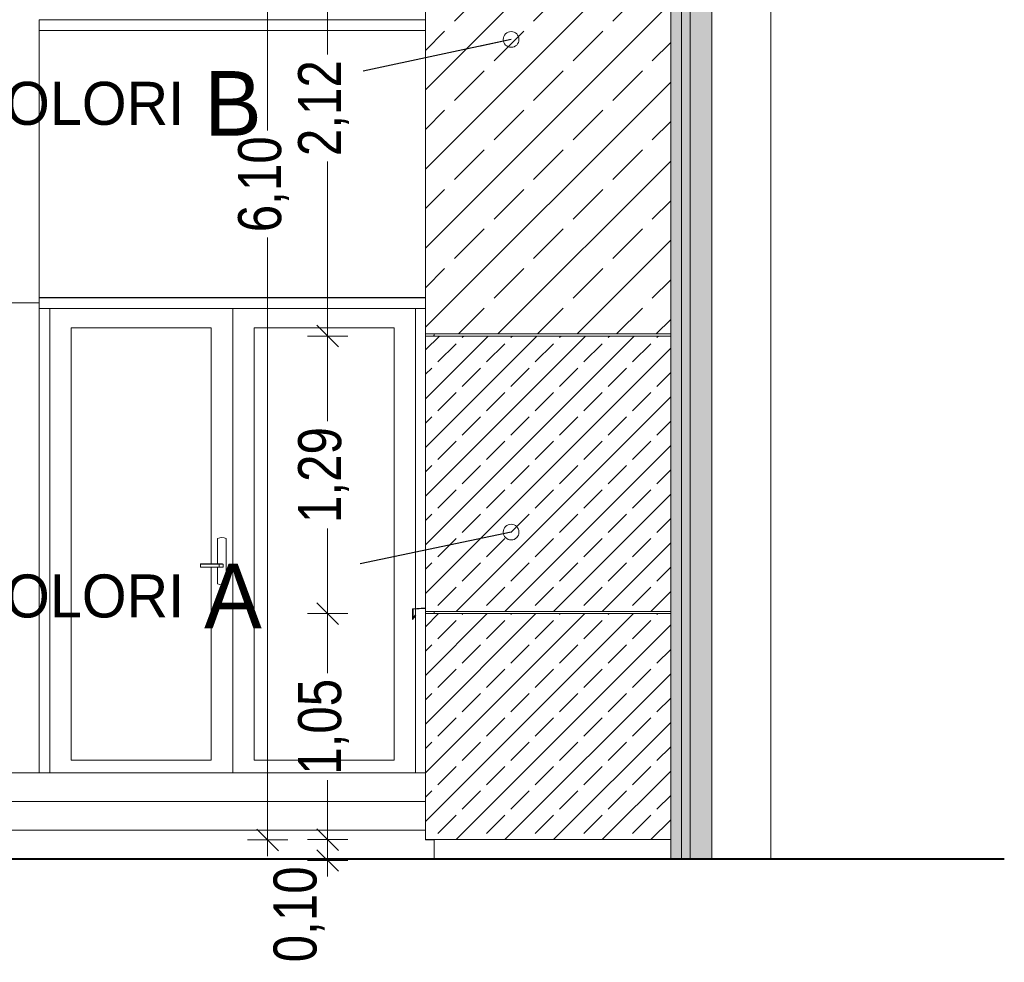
# Model space of a CAD drawing. Header units: millimetres. Extents: x 52659 to 1698020, y -10054 to 104697.
# Tile 346 of 363: x 1447063 to 1451638, y -7724 to -3343. Entities that reach past the tile are written whole.
import ezdxf

# ---------------------------------------------------------------- set-up
doc = ezdxf.new("R2010")
doc.units = ezdxf.units.MM
doc.header["$MEASUREMENT"] = 0
for name, color, linetype in [('01-02 Terrain 2D - limites parcelles.Terrain', 7, 'Continuous'), ('02-04 CASSETTES CLAIRES', 7, 'Continuous'), ('02-04 CASSETTES FONCEES', 7, 'Continuous'), ('02-04 Mur.Construction', 7, 'Continuous'), ('05-02 Cotation 200ème 100ème.Cotations', 7, 'Continuous'), ('06-05 Etiquette.Texte', 7, 'Continuous'), ('A-DOOR-____-OTLN.Modèle IFC', 7, 'Continuous'), ('A-GLAZ-CWMG-OTLN.Modèle IFC', 7, 'Continuous'), ('Fenêtres ARCHICAD', 7, 'Continuous'), ('S-STRS-____-OTLN.Modèle IFC', 7, 'Continuous')]:
    doc.layers.add(name, color=color, linetype=linetype)
doc.styles.add('STYLE_GENERE_3', font='ARIALN.TTF')
doc.dimstyles.new('STYLE_GENERE__1', dxfattribs={"dimtxt": 200, "dimasz": 95, "dimexe": 0.18, "dimexo": 100, "dimgap": 0, "dimtad": 0, "dimlfac": 0.001, "dimzin": 0, "dimdsep": 46, "dimtxsty": 'STYLE_GENERE_3', "dimblk": 'ARROWHEAD_6', "dimblk1": 'ARROWHEAD_6', "dimblk2": 'ARROWHEAD_6', "dimcen": 0.09, "dimclrd": 7, "dimclre": 7, "dimclrt": 7, "dimazin": 0, "dimtfac": 1, "dimtdec": 4, "dimtmove": 2, "dimatfit": 3, "dimfxl": 1, "dimtolj": 1, "dimtzin": 0, "dimarcsym": 0})
doc.dimstyles.new('STYLE_GENERE__2', dxfattribs={"dimtxt": 200, "dimasz": 95, "dimexe": 0.18, "dimexo": 100, "dimgap": 0, "dimtad": 0, "dimlfac": 0.001, "dimzin": 0, "dimdsep": 46, "dimtxsty": 'STYLE_GENERE_3', "dimblk": 'ARROWHEAD_6', "dimblk1": 'ARROWHEAD_6', "dimblk2": 'ARROWHEAD_6', "dimcen": 0.09, "dimclrd": 7, "dimclre": 7, "dimclrt": 7, "dimazin": 0, "dimtfac": 1, "dimtdec": 4, "dimtmove": 0, "dimatfit": 3, "dimfxl": 1, "dimtolj": 1, "dimtzin": 0, "dimarcsym": 0})
doc.dimstyles.new('STYLE_GENERE__4', dxfattribs={"dimtxt": 0.18, "dimasz": 145.92, "dimexe": 0.18, "dimexo": 0.0625, "dimgap": 0, "dimtad": 0, "dimtih": 1, "dimtoh": 1, "dimdec": 4, "dimzin": 0, "dimdsep": 46, "dimcen": 0.09, "dimadec": 0, "dimazin": 0, "dimtfac": 1, "dimtdec": 4, "dimtmove": 0, "dimatfit": 3, "dimldrblk": 'ARROWHEAD_1', "dimfxl": 1, "dimtolj": 1, "dimtzin": 0, "dimarcsym": 0})

# ---------------------------------------------------------------- blocks, each defined once
blk = doc.blocks.new('Élément de coupe_1224_5', base_point=(1478457.7, -7243.3))
at = {"layer": '02-04 Mur.Construction', "color": 7, "linetype": 'Continuous', "lineweight": 9}
for p, q in [((1448988, -4803.3), (1448988, -4813.3)), ((1448988, -6093.3), (1448988, -6103.3)), ((1448988, -7153.3), (1448988, -7243.3)), ((1450087.7, -7243.3), (1448988, -7243.3))]:
    blk.add_line(p, q, dxfattribs=at)
blk = doc.blocks.new('Élément de coupe_1225_5', base_point=(1478457.7, -7243.3))
at = {"layer": '02-04 Mur.Construction', "linetype": 'Continuous', "lineweight": 0, "true_color": 0xffffff}
for points in [[(1450137.7, -7243.3), (1450137.7, -3843.3), (1450087.7, -3843.3), (1450087.7, -7243.3)], [(1450177.7, -7243.3), (1450177.7, -3843.3), (1450137.7, -3843.3), (1450137.7, -7243.3)], [(1450177.7, -3843.3), (1450177.7, -7243.3), (1450278.9, -7243.3), (1450278.9, -3843.3)]]:
    blk.add_hatch(color=7, dxfattribs=at).paths.add_polyline_path(points)
at = {"layer": '02-04 Mur.Construction', "color": 7, "linetype": 'Continuous', "lineweight": 20}
for p, q in [((1450087.7, -3843.3), (1450087.7, -7243.3)), ((1450177.7, -3843.3), (1450177.7, -7243.3)), ((1450278.9, -3843.3), (1450278.9, -7243.3))]:
    blk.add_line(p, q, dxfattribs=at)
at = {"layer": '02-04 Mur.Construction', "color": 7, "linetype": 'Continuous', "lineweight": 9}
for p, q in [((1450137.7, -3843.3), (1450137.7, -7243.3)), ((1450507.7, -7243.3), (1450278.9, -7243.3))]:
    blk.add_line(p, q, dxfattribs=at)
at = {"layer": '02-04 Mur.Construction', "color": 7, "linetype": 'Continuous', "lineweight": 20, "flags": 128}
blk.add_lwpolyline([(1450278.9, -7243.3), (1450177.7, -7243.3), (1450137.7, -7243.3), (1450087.7, -7243.3)], dxfattribs=at)
blk = doc.blocks.new('Élément de coupe_1226_5', base_point=(1478457.7, -7243.3))
at = {"layer": 'Fenêtres ARCHICAD', "color": 7, "linetype": 'Continuous', "lineweight": 5}
for p, q in [((1448888, -6080.4), (1448948, -6076.9)), ((1448888, -6130.5), (1448888, -6080.4)), ((1448948, -6079.9), (1448891, -6083.3)), ((1448891, -6083.3), (1448891, -6123.3)), ((1448903.1, -6112.4), (1448888, -6130.5)), ((1448891, -6123.3), (1448901, -6110.3)), ((1448901, -6110.3), (1448903.1, -6112.4))]:
    blk.add_line(p, q, dxfattribs=at)
blk = doc.blocks.new('Élément de coupe_1236_5', base_point=(1478457.7, -7243.3))
at = {"layer": '02-04 CASSETTES CLAIRES', "color": 7, "linetype": 'Continuous', "lineweight": 9}
for p, q in [((1448948, -7069.5), (1449914.3, -6103.3)), ((1448948, -6843.3), (1449688, -6103.3)), ((1448948, -6617), (1449461.7, -6103.3)), ((1448948, -6390.7), (1449235.4, -6103.3)), ((1448948, -6164.4), (1449009.2, -6103.3)), ((1448948, -7153.3), (1448948, -6103.3)), ((1448948, -6103.3), (1450087.7, -6103.3)), ((1449118.5, -6107.1), (1449122.3, -6103.3)), ((1449344.7, -6107.1), (1449348.6, -6103.3)), ((1449571, -6107.1), (1449574.8, -6103.3)), ((1449797.3, -6107.1), (1449801.1, -6103.3)), ((1450023.6, -6107.1), (1450027.4, -6103.3)), ((1449005.3, -6220.2), (1449090.2, -6135.4)), ((1449090.5, -7153.3), (1450087.7, -6156.1)), ((1449231.6, -6220.2), (1449316.5, -6135.4)), ((1449457.9, -6220.2), (1449542.7, -6135.4)), ((1449684.2, -6220.2), (1449769, -6135.4)), ((1449910.4, -6220.2), (1449995.3, -6135.4)), ((1448948, -6277.6), (1448977.1, -6248.5)), ((1449118.5, -6333.4), (1449203.3, -6248.5)), ((1449344.7, -6333.4), (1449429.6, -6248.5)), ((1449571, -6333.4), (1449655.9, -6248.5)), ((1449797.3, -6333.4), (1449882.1, -6248.5)), ((1450023.6, -6333.4), (1450087.7, -6269.3)), ((1449005.3, -6446.5), (1449090.2, -6361.6)), ((1449231.6, -6446.5), (1449316.5, -6361.6)), ((1449316.8, -7153.3), (1450087.7, -6382.4)), ((1449457.9, -6446.5), (1449542.7, -6361.6)), ((1449684.2, -6446.5), (1449769, -6361.6)), ((1449910.4, -6446.5), (1449995.3, -6361.6)), ((1448948, -6503.8), (1448977.1, -6474.8)), ((1449118.5, -6559.6), (1449203.3, -6474.8)), ((1449344.7, -6559.6), (1449429.6, -6474.8)), ((1449571, -6559.6), (1449655.9, -6474.8)), ((1449797.3, -6559.6), (1449882.1, -6474.8)), ((1450023.6, -6559.6), (1450087.7, -6495.5)), ((1449005.3, -6672.8), (1449090.2, -6587.9)), ((1449231.6, -6672.8), (1449316.5, -6587.9)), ((1449457.9, -6672.8), (1449542.7, -6587.9)), ((1449684.2, -6672.8), (1449769, -6587.9)), ((1449910.4, -6672.8), (1449995.3, -6587.9)), ((1449543.1, -7153.3), (1450087.7, -6608.7)), ((1448948, -6730.1), (1448977.1, -6701.1)), ((1449118.5, -6785.9), (1449203.3, -6701.1)), ((1449344.7, -6785.9), (1449429.6, -6701.1)), ((1449571, -6785.9), (1449655.9, -6701.1)), ((1449797.3, -6785.9), (1449882.1, -6701.1)), ((1450023.6, -6785.9), (1450087.7, -6721.8)), ((1449005.3, -6899), (1449090.2, -6814.2)), ((1449231.6, -6899), (1449316.5, -6814.2)), ((1449457.9, -6899), (1449542.7, -6814.2)), ((1449684.2, -6899), (1449769, -6814.2)), ((1449910.4, -6899), (1449995.3, -6814.2)), ((1449769.4, -7153.3), (1450087.7, -6834.9)), ((1448948, -6956.4), (1448977.1, -6927.3)), ((1449118.5, -7012.2), (1449203.3, -6927.3)), ((1449344.7, -7012.2), (1449429.6, -6927.3)), ((1449571, -7012.2), (1449655.9, -6927.3)), ((1449797.3, -7012.2), (1449882.1, -6927.3)), ((1450023.6, -7012.2), (1450087.7, -6948.1)), ((1449005.3, -7125.3), (1449090.2, -7040.5)), ((1449231.6, -7125.3), (1449316.5, -7040.5)), ((1449457.9, -7125.3), (1449542.7, -7040.5)), ((1449684.2, -7125.3), (1449769, -7040.5)), ((1449910.4, -7125.3), (1449995.3, -7040.5)), ((1449995.6, -7153.3), (1450087.7, -7061.2)), ((1448948, -7153.3), (1450087.7, -7153.3))]:
    blk.add_line(p, q, dxfattribs=at)
blk = doc.blocks.new('Élément de coupe_1237_5', base_point=(1478457.7, -7243.3))
at = {"layer": '02-04 CASSETTES FONCEES', "color": 7, "linetype": 'Continuous', "lineweight": 9}
for p, q in [((1448948, -5783.3), (1449918, -4813.3)), ((1448948, -5557), (1449691.7, -4813.3)), ((1448948, -5330.7), (1449465.4, -4813.3)), ((1448948, -5104.4), (1449239.2, -4813.3)), ((1448948, -4878.2), (1449012.9, -4813.3)), ((1448948, -6093.3), (1448948, -4813.3)), ((1448948, -4813.3), (1450087.7, -4813.3)), ((1449005.3, -4934), (1449090.2, -4849.1)), ((1449118.5, -4820.8), (1449126, -4813.3)), ((1449231.6, -4934), (1449316.5, -4849.1)), ((1449344.7, -4820.8), (1449352.3, -4813.3)), ((1449457.9, -4934), (1449542.7, -4849.1)), ((1449571, -4820.8), (1449578.6, -4813.3)), ((1449684.2, -4934), (1449769, -4849.1)), ((1449797.3, -4820.8), (1449804.9, -4813.3)), ((1449910.4, -4934), (1449995.3, -4849.1)), ((1450023.6, -4820.8), (1450031.1, -4813.3)), ((1448948, -6009.5), (1450087.7, -4869.9)), ((1448948, -4991.3), (1448977.1, -4962.2)), ((1449118.5, -5047.1), (1449203.3, -4962.2)), ((1449344.7, -5047.1), (1449429.6, -4962.2)), ((1449571, -5047.1), (1449655.9, -4962.2)), ((1449797.3, -5047.1), (1449882.1, -4962.2)), ((1450023.6, -5047.1), (1450087.7, -4983)), ((1449005.3, -5160.2), (1449090.2, -5075.4)), ((1449231.6, -5160.2), (1449316.5, -5075.4)), ((1449457.9, -5160.2), (1449542.7, -5075.4)), ((1449684.2, -5160.2), (1449769, -5075.4)), ((1449910.4, -5160.2), (1449995.3, -5075.4)), ((1449090.5, -6093.3), (1450087.7, -5096.1)), ((1448948, -5217.6), (1448977.1, -5188.5)), ((1449118.5, -5273.4), (1449203.3, -5188.5)), ((1449344.7, -5273.4), (1449429.6, -5188.5)), ((1449571, -5273.4), (1449655.9, -5188.5)), ((1449797.3, -5273.4), (1449882.1, -5188.5)), ((1450023.6, -5273.4), (1450087.7, -5209.3)), ((1449005.3, -5386.5), (1449090.2, -5301.7)), ((1449231.6, -5386.5), (1449316.5, -5301.7)), ((1449457.9, -5386.5), (1449542.7, -5301.7)), ((1449684.2, -5386.5), (1449769, -5301.7)), ((1449910.4, -5386.5), (1449995.3, -5301.7)), ((1449316.8, -6093.3), (1450087.7, -5322.4)), ((1448948, -5443.9), (1448977.1, -5414.8)), ((1449118.5, -5499.6), (1449203.3, -5414.8)), ((1449344.7, -5499.6), (1449429.6, -5414.8)), ((1449571, -5499.6), (1449655.9, -5414.8)), ((1449797.3, -5499.6), (1449882.1, -5414.8)), ((1450023.6, -5499.6), (1450087.7, -5435.5)), ((1449005.3, -5612.8), (1449090.2, -5527.9)), ((1449231.6, -5612.8), (1449316.5, -5527.9)), ((1449457.9, -5612.8), (1449542.7, -5527.9)), ((1449684.2, -5612.8), (1449769, -5527.9)), ((1449910.4, -5612.8), (1449995.3, -5527.9)), ((1449543.1, -6093.3), (1450087.7, -5548.7)), ((1448948, -5670.1), (1448977.1, -5641.1)), ((1449118.5, -5725.9), (1449203.3, -5641.1)), ((1449344.7, -5725.9), (1449429.6, -5641.1)), ((1449571, -5725.9), (1449655.9, -5641.1)), ((1449797.3, -5725.9), (1449882.1, -5641.1)), ((1450023.6, -5725.9), (1450087.7, -5661.8)), ((1449005.3, -5839.1), (1449090.2, -5754.2)), ((1449231.6, -5839.1), (1449316.5, -5754.2)), ((1449457.9, -5839.1), (1449542.7, -5754.2)), ((1449684.2, -5839.1), (1449769, -5754.2)), ((1449910.4, -5839.1), (1449995.3, -5754.2)), ((1449769.4, -6093.3), (1450087.7, -5774.9)), ((1448948, -5896.4), (1448977.1, -5867.3)), ((1449118.5, -5952.2), (1449203.3, -5867.3)), ((1449344.7, -5952.2), (1449429.6, -5867.3)), ((1449571, -5952.2), (1449655.9, -5867.3)), ((1449797.3, -5952.2), (1449882.1, -5867.3)), ((1450023.6, -5952.2), (1450087.7, -5888.1)), ((1449005.3, -6065.3), (1449090.2, -5980.5)), ((1449231.6, -6065.3), (1449316.5, -5980.5)), ((1449457.9, -6065.3), (1449542.7, -5980.5)), ((1449684.2, -6065.3), (1449769, -5980.5)), ((1449910.4, -6065.3), (1449995.3, -5980.5)), ((1449995.6, -6093.3), (1450087.7, -6001.2)), ((1448948, -6093.3), (1450087.7, -6093.3))]:
    blk.add_line(p, q, dxfattribs=at)
blk = doc.blocks.new('Élément de coupe_1238_5', base_point=(1478457.7, -7243.3))
at = {"layer": '02-04 CASSETTES CLAIRES', "color": 7, "linetype": 'Continuous', "lineweight": 9}
for p, q in [((1448948, -3669.5), (1449914.3, -2703.3)), ((1448948, -3301.8), (1449546.6, -2703.3)), ((1448948, -2934.1), (1449178.9, -2703.3)), ((1448948, -2750.3), (1448995, -2703.3)), ((1448948, -4803.3), (1448948, -2703.3)), ((1448948, -2703.3), (1450087.7, -2703.3)), ((1449267, -2799), (1449362.7, -2703.3)), ((1449634.7, -2799), (1449730.4, -2703.3)), ((1450002.4, -2799), (1450087.7, -2713.7)), ((1449083.1, -2982.9), (1449221, -2845)), ((1449450.8, -2982.9), (1449588.7, -2845)), ((1449818.5, -2982.9), (1449956.4, -2845)), ((1448948, -4037.2), (1450087.7, -2897.5)), ((1448948, -3118), (1449037.2, -3028.8)), ((1449267, -3166.7), (1449404.9, -3028.8)), ((1449634.7, -3166.7), (1449772.5, -3028.8)), ((1450002.4, -3166.7), (1450087.7, -3081.4)), ((1449083.1, -3350.6), (1449221, -3212.7)), ((1449450.8, -3350.6), (1449588.7, -3212.7)), ((1449818.5, -3350.6), (1449956.4, -3212.7)), ((1448948, -4404.9), (1450087.7, -3265.2)), ((1448948, -3485.7), (1449037.2, -3396.5)), ((1449267, -3534.4), (1449404.9, -3396.5)), ((1449634.7, -3534.4), (1449772.5, -3396.5)), ((1450002.4, -3534.4), (1450087.7, -3449.1)), ((1449083.1, -3718.3), (1449221, -3580.4)), ((1449450.8, -3718.3), (1449588.7, -3580.4)), ((1449818.5, -3718.3), (1449956.4, -3580.4)), ((1448948, -4772.6), (1450087.7, -3632.9)), ((1448948, -3853.4), (1449037.2, -3764.2)), ((1449267, -3902.1), (1449404.9, -3764.2)), ((1449634.7, -3902.1), (1449772.5, -3764.2)), ((1450002.4, -3902.1), (1450087.7, -3816.8)), ((1449083.1, -4085.9), (1449221, -3948.1)), ((1449450.8, -4085.9), (1449588.7, -3948.1)), ((1449818.5, -4085.9), (1449956.4, -3948.1)), ((1449285, -4803.3), (1450087.7, -4000.6)), ((1448948, -4221.1), (1449037.2, -4131.9)), ((1449267, -4269.8), (1449404.9, -4131.9)), ((1449634.7, -4269.8), (1449772.5, -4131.9)), ((1450002.4, -4269.8), (1450087.7, -4184.5)), ((1449083.1, -4453.6), (1449221, -4315.8)), ((1449450.8, -4453.6), (1449588.7, -4315.8)), ((1449818.5, -4453.6), (1449956.4, -4315.8)), ((1449652.7, -4803.3), (1450087.7, -4368.3)), ((1448948, -4588.8), (1449037.2, -4499.6)), ((1449267, -4637.5), (1449404.9, -4499.6)), ((1449634.7, -4637.5), (1449772.5, -4499.6)), ((1450002.4, -4637.5), (1450087.7, -4552.2)), ((1449101.2, -4803.3), (1449221, -4683.5)), ((1449468.9, -4803.3), (1449588.7, -4683.5)), ((1449836.6, -4803.3), (1449956.4, -4683.5)), ((1450020.4, -4803.3), (1450087.7, -4736)), ((1448948, -4803.3), (1450087.7, -4803.3))]:
    blk.add_line(p, q, dxfattribs=at)
blk = doc.blocks.new('Élément de coupe_1243_5', base_point=(1478457.7, -7243.3))
at = {"layer": '02-04 CASSETTES CLAIRES', "color": 7, "linetype": 'Continuous', "lineweight": 9}
for p, q in [((1448948, -4813.3), (1448948, -4803.3)), ((1448987.7, -4813.3), (1448988, -4803.3))]:
    blk.add_line(p, q, dxfattribs=at)
blk = doc.blocks.new('Élément de coupe_1249_5', base_point=(1478457.7, -7243.3))
at = {"layer": '02-04 CASSETTES CLAIRES', "color": 251, "linetype": 'Continuous', "lineweight": 0, "true_color": 0x5d5d5d}
for p, q in [((1448948, -7155.1), (1448948, -7153.3)), ((1448948, -7155.1), (1448948.1, -7153.3)), ((1448988, -7155.1), (1448948, -7155.1)), ((1448964.1, -7155.1), (1448962.3, -7153.3))]:
    blk.add_line(p, q, dxfattribs=at)
blk = doc.blocks.new('Élément de coupe_1253_5', base_point=(1478457.7, -7243.3))
at = {"layer": '02-04 CASSETTES FONCEES', "color": 7, "linetype": 'Continuous', "lineweight": 9}
blk.add_line((1448948, -6093.3), (1448948, -6103.3), dxfattribs=at)
blk = doc.blocks.new('Élément de coupe_1291_5', base_point=(1478457.7, -7243.3))
at = {"layer": 'A-DOOR-____-OTLN.Modèle IFC', "color": 251, "linetype": 'Continuous', "lineweight": 0, "true_color": 0x5d5d5d}
for p, q in [((1448948, -4635.2), (1447152.7, -4635.2)), ((1447202.7, -6843.3), (1447202.7, -4685.2)), ((1447202.7, -4685.2), (1448902.7, -4685.2)), ((1448052.7, -6843.3), (1448052.7, -4685.2)), ((1448902.7, -4685.2), (1448902.7, -6079.6)), ((1447302.7, -6784.7), (1447302.7, -4775.2)), ((1447302.7, -4775.2), (1447952.7, -4775.2)), ((1447952.7, -4775.2), (1447952.7, -5871.8)), ((1448152.7, -4775.2), (1448802.7, -4775.2)), ((1448152.7, -6784.7), (1448152.7, -4775.2)), ((1448802.7, -4775.2), (1448802.7, -6784.7)), ((1447992.3, -5750.7), (1447982.7, -5754.7)), ((1447982.7, -5754.7), (1447982.7, -5871.9)), ((1448002.7, -5749.3), (1447992.3, -5750.7)), ((1448013, -5750.7), (1448002.7, -5749.3)), ((1448022.7, -5754.7), (1448013, -5750.7)), ((1448022.7, -5964.7), (1448022.7, -5754.7)), ((1447944.8, -5871.8), (1447902.7, -5871.9)), ((1447902.7, -5872.7), (1447902.7, -5871.9)), ((1447902.7, -5886.7), (1447902.7, -5872.7)), ((1447950.4, -5872.7), (1447902.7, -5872.7)), ((1447902.7, -5887.5), (1447902.7, -5886.7)), ((1447902.7, -5886.7), (1447950.4, -5886.7)), ((1447902.7, -5887.5), (1447944.8, -5887.6)), ((1447988.7, -5871.9), (1447944.8, -5871.8)), ((1447944.8, -5887.6), (1447988.7, -5887.5)), ((1447990.3, -5872.7), (1447950.4, -5872.7)), ((1447950.4, -5886.7), (1447990.3, -5886.7)), ((1447952.7, -5887.6), (1447952.7, -6784.7)), ((1447982.7, -5887.5), (1447982.7, -5964.7)), ((1447988.7, -5871.9), (1448004.7, -5871.9)), ((1448004.7, -5887.5), (1447988.7, -5887.5)), ((1448008.7, -5872.7), (1447990.3, -5872.7)), ((1447990.3, -5872.7), (1447990.3, -5886.7)), ((1447990.3, -5886.7), (1448008.7, -5886.7)), ((1448004.7, -5871.9), (1448008.7, -5872.7)), ((1448008.7, -5886.7), (1448004.7, -5887.5)), ((1448008.7, -5872.7), (1448008.7, -5886.7)), ((1447982.7, -5964.7), (1447992.3, -5968.7)), ((1447992.3, -5968.7), (1448002.7, -5970.1)), ((1448002.7, -5970.1), (1448013, -5968.7)), ((1448013, -5968.7), (1448022.7, -5964.7)), ((1448902.7, -6082.6), (1448902.7, -6111.9)), ((1448902.7, -6112.9), (1448902.7, -6843.3)), ((1447952.7, -6784.7), (1447302.7, -6784.7)), ((1448802.7, -6784.7), (1448152.7, -6784.7))]:
    blk.add_line(p, q, dxfattribs=at)
blk = doc.blocks.new('Élément de coupe_1293_5', base_point=(1478457.7, -7243.3))
at = {"layer": 'A-GLAZ-CWMG-OTLN.Modèle IFC', "color": 251, "linetype": 'Continuous', "lineweight": 0, "true_color": 0x5d5d5d}
blk.add_line((1447152.7, -4684.7), (1447152.7, -6843.3), dxfattribs=at)
blk = doc.blocks.new('Élément de coupe_1294_5', base_point=(1478457.7, -7243.3))
at = {"layer": 'A-GLAZ-CWMG-OTLN.Modèle IFC', "color": 251, "linetype": 'Continuous', "lineweight": 0, "true_color": 0x5d5d5d}
for p, q in [((1447152.7, -3343.3), (1448948, -3343.3)), ((1447152.7, -3393.3), (1448948, -3393.3))]:
    blk.add_line(p, q, dxfattribs=at)
blk = doc.blocks.new('Élément de coupe_1295_5', base_point=(1478457.7, -7243.3))
at = {"layer": 'A-GLAZ-CWMG-OTLN.Modèle IFC', "color": 251, "linetype": 'Continuous', "lineweight": 0, "true_color": 0x5d5d5d}
for p, q in [((1447152.7, -3343.3), (1447152.7, -3393.3)), ((1447152.7, -3393.3), (1447152.7, -4634.7)), ((1447152.7, -4659.7), (1447027.7, -4659.7))]:
    blk.add_line(p, q, dxfattribs=at)
blk = doc.blocks.new('Élément de coupe_1296_5', base_point=(1478457.7, -7243.3))
at = {"layer": 'A-GLAZ-CWMG-OTLN.Modèle IFC', "color": 251, "linetype": 'Continuous', "lineweight": 0, "true_color": 0x5d5d5d}
for p, q in [((1447152.7, -4634.7), (1447152.7, -4684.7)), ((1447152.7, -4634.7), (1448948, -4634.7)), ((1447152.7, -4684.7), (1448948, -4684.7))]:
    blk.add_line(p, q, dxfattribs=at)
blk = doc.blocks.new('Élément de coupe_1297_5', base_point=(1478457.7, -7243.3))
at = {"layer": 'S-STRS-____-OTLN.Modèle IFC', "color": 251, "linetype": 'Continuous', "lineweight": 0, "true_color": 0x5d5d5d}
for p, q in [((1446577.7, -6843.3), (1448948, -6843.3)), ((1446577.7, -6976.6), (1448948, -6976.6)), ((1446577.7, -7109.9), (1448948, -7109.9)), ((1446577.7, -7243.3), (1446577.7, -7109.9)), ((1446577.7, -7243.3), (1448201.8, -7243.3)), ((1448888, -7243.3), (1448988, -7243.3))]:
    blk.add_line(p, q, dxfattribs=at)
blk = doc.blocks.new('Élément de coupe_1326_5', base_point=(1478457.7, -7243.3))
at = {"layer": '02-04 Mur.Construction', "color": 7, "linetype": 'Continuous', "lineweight": 9}
for p in [(1450552.8, -3843.3), (1450507.7, -7243.3)]:
    blk.add_line(p, (1450552.8, -7243.3), dxfattribs=at)
blk = doc.blocks.new('Élément de coupe_1327_5', base_point=(1478457.7, -7243.3))
at = {"layer": '02-04 Mur.Construction', "linetype": 'Continuous', "lineweight": 0, "true_color": 0xffffff}
for points in [[(1450137.7, -3843.3), (1450137.7, -243.3), (1450087.7, -243.3), (1450087.7, -3843.3)], [(1450177.7, -3843.3), (1450177.7, -243.3), (1450137.7, -243.3), (1450137.7, -3843.3)], [(1450177.7, -243.3), (1450177.7, -3843.3), (1450278.9, -3843.3), (1450278.9, -243.3)]]:
    blk.add_hatch(color=7, dxfattribs=at).paths.add_polyline_path(points)
at = {"layer": '02-04 Mur.Construction', "color": 7, "linetype": 'Continuous', "lineweight": 20}
for p, q in [((1450087.7, -243.3), (1450087.7, -3843.3)), ((1450177.7, -243.3), (1450177.7, -3843.3)), ((1450278.9, -243.3), (1450278.9, -3843.3))]:
    blk.add_line(p, q, dxfattribs=at)
at = {"layer": '02-04 Mur.Construction', "color": 7, "linetype": 'Continuous', "lineweight": 9}
blk.add_line((1450137.7, -243.3), (1450137.7, -3843.3), dxfattribs=at)
blk = doc.blocks.new('Élément de coupe_1328_5', base_point=(1478457.7, -7243.3))
at = {"layer": '02-04 Mur.Construction', "color": 7, "linetype": 'Continuous', "lineweight": 9}
for p, q in [((1450552.8, -423.3), (1450552.8, -623.3)), ((1450552.8, -623.3), (1450552.8, -3843.3))]:
    blk.add_line(p, q, dxfattribs=at)
blk = doc.blocks.new('*D1609', base_point=(1478457.7, -7243.3))
at = {"layer": '05-02 Cotation 200ème 100ème.Cotations', "color": 7, "linetype": 'Continuous', "lineweight": 13, "transparency": 16777216}
for p, q in [((1448493.7, -7153.3), (1448493.7, -6877.1)), ((1448587.4, -7153.3), (1448399.9, -7153.3)), ((1448493.7, -7250.4), (1448493.7, -7153.3)), ((1448587.4, -7250.4), (1448399.9, -7250.4)), ((1448493.7, -7325.4), (1448493.7, -7250.4))]:
    blk.add_line(p, q, dxfattribs=at)
at = {"layer": '05-02 Cotation 200ème 100ème.Cotations', "color": 7, "linetype": 'Continuous', "lineweight": 25, "transparency": 16777216}
for p, q in [((1448443.7, -7103.3), (1448543.7, -7203.3)), ((1448443.7, -7200.4), (1448543.7, -7300.4))]:
    blk.add_line(p, q, dxfattribs=at)
at = {"layer": '05-02 Cotation 200ème 100ème.Cotations', "color": 7, "lineweight": 9, "transparency": 16777216, "insert": (1448479.3, -7723.6), "char_height": 200, "attachment_point": 7, "rotation": 90, "style": 'STYLE_GENERE_3'}
blk.add_mtext('\\A1;0,10', dxfattribs=at)
blk = doc.blocks.new('ARROWHEAD_6')
at = {"color": 0, "linetype": 'Continuous', "lineweight": 0}
for p, q in [((-0.5, -0.5), (0.5, 0.5)), ((0, 0), (-1, 0))]:
    blk.add_line(p, q, dxfattribs=at)
blk = doc.blocks.new('*D1610', base_point=(1478457.7, -7243.3))
at = {"layer": '05-02 Cotation 200ème 100ème.Cotations', "color": 7, "linetype": 'Continuous', "lineweight": 25, "transparency": 16777216}
for p, q in [((1448443.7, -6053.3), (1448543.7, -6153.3)), ((1448443.7, -7103.3), (1448543.7, -7203.3))]:
    blk.add_line(p, q, dxfattribs=at)
at = {"layer": '05-02 Cotation 200ème 100ème.Cotations', "color": 7, "linetype": 'Continuous', "lineweight": 13, "transparency": 16777216}
for p, q in [((1448587.4, -6103.3), (1448399.9, -6103.3)), ((1448493.7, -6379.4), (1448493.7, -6103.3)), ((1448493.7, -7153.3), (1448493.7, -6877.1))]:
    blk.add_line(p, q, dxfattribs=at)
at = {"layer": '05-02 Cotation 200ème 100ème.Cotations', "color": 7, "lineweight": 9, "transparency": 16777216, "insert": (1448593.7, -6852.3), "char_height": 200, "attachment_point": 7, "rotation": 90, "style": 'STYLE_GENERE_3'}
blk.add_mtext('\\A1;1,05', dxfattribs=at)
blk = doc.blocks.new('*D1611', base_point=(1478457.7, -7243.3))
at = {"layer": '05-02 Cotation 200ème 100ème.Cotations', "color": 7, "linetype": 'Continuous', "lineweight": 25, "transparency": 16777216}
for p, q in [((1448443.7, -4763.3), (1448543.7, -4863.3)), ((1448443.7, -6053.3), (1448543.7, -6153.3))]:
    blk.add_line(p, q, dxfattribs=at)
at = {"layer": '05-02 Cotation 200ème 100ème.Cotations', "color": 7, "linetype": 'Continuous', "lineweight": 13, "transparency": 16777216}
for p, q in [((1448587.4, -4813.3), (1448399.9, -4813.3)), ((1448493.7, -5209.4), (1448493.7, -4813.3)), ((1448493.7, -6103.3), (1448493.7, -5707.1)), ((1448587.4, -6103.3), (1448399.9, -6103.3))]:
    blk.add_line(p, q, dxfattribs=at)
at = {"layer": '05-02 Cotation 200ème 100ème.Cotations', "color": 7, "lineweight": 9, "transparency": 16777216, "insert": (1448593.7, -5682.3), "char_height": 200, "attachment_point": 7, "rotation": 90, "style": 'STYLE_GENERE_3'}
blk.add_mtext('\\A1;1,29', dxfattribs=at)
blk = doc.blocks.new('*D1612', base_point=(1478457.7, -7243.3))
at = {"layer": '05-02 Cotation 200ème 100ème.Cotations', "color": 7, "linetype": 'Continuous', "lineweight": 25, "transparency": 16777216}
for p, q in [((1448443.7, -2643.3), (1448543.7, -2743.3)), ((1448443.7, -4763.3), (1448543.7, -4863.3))]:
    blk.add_line(p, q, dxfattribs=at)
at = {"layer": '05-02 Cotation 200ème 100ème.Cotations', "color": 7, "linetype": 'Continuous', "lineweight": 13, "transparency": 16777216}
for p, q in [((1448587.4, -2693.3), (1448399.9, -2693.3)), ((1448493.7, -3504.4), (1448493.7, -2693.3)), ((1448493.7, -4813.3), (1448493.7, -4002.1)), ((1448587.4, -4813.3), (1448399.9, -4813.3))]:
    blk.add_line(p, q, dxfattribs=at)
at = {"layer": '05-02 Cotation 200ème 100ème.Cotations', "color": 7, "lineweight": 9, "transparency": 16777216, "insert": (1448593.7, -3977.3), "char_height": 200, "attachment_point": 7, "rotation": 90, "style": 'STYLE_GENERE_3'}
blk.add_mtext('\\A1;2,12', dxfattribs=at)
blk = doc.blocks.new('*D1617', base_point=(1478457.7, -7243.3))
at = {"layer": '05-02 Cotation 200ème 100ème.Cotations', "color": 7, "linetype": 'Continuous', "lineweight": 13, "transparency": 16777216}
for p, q in [((1448214.9, -1059), (1448214.9, -984)), ((1448308.7, -1059), (1448121.2, -1059)), ((1448214.9, -3858.2), (1448214.9, -1059)), ((1448214.9, -7155), (1448214.9, -4355.9)), ((1448308.7, -7155), (1448121.2, -7155)), ((1448214.9, -7230), (1448214.9, -7155))]:
    blk.add_line(p, q, dxfattribs=at)
at = {"layer": '05-02 Cotation 200ème 100ème.Cotations', "color": 7, "linetype": 'Continuous', "lineweight": 25, "transparency": 16777216}
for p, q in [((1448264.9, -1109), (1448164.9, -1009)), ((1448164.9, -7105), (1448264.9, -7205))]:
    blk.add_line(p, q, dxfattribs=at)
at = {"layer": '05-02 Cotation 200ème 100ème.Cotations', "color": 7, "lineweight": 9, "transparency": 16777216, "insert": (1448314.9, -4331), "char_height": 200, "attachment_point": 7, "rotation": 90, "style": 'STYLE_GENERE_3'}
blk.add_mtext('\\A1;6,10', dxfattribs=at)
blk = doc.blocks.new('ARROWHEAD_1')
at = {"color": 0, "linetype": 'Continuous', "lineweight": 0}
blk.add_line((0, 0), (-1, 0), dxfattribs=at)
blk.add_circle((0, 0), 0.25, dxfattribs=at)

msp = doc.modelspace()

# ---------------------------------------------------------------- linework, layer by layer
at = {"layer": '01-02 Terrain 2D - limites parcelles.Terrain', "color": 7, "linetype": 'Continuous', "lineweight": 40, "flags": 128}
msp.add_lwpolyline([(1429387.089, -7243.262), (1451637.822, -7243.262)], dxfattribs=at)

# ---------------------------------------------------------------- block references
at = {"layer": '02-04 CASSETTES CLAIRES', "lineweight": 0}
for name in ['Élément de coupe_1238_5', 'Élément de coupe_1243_5', 'Élément de coupe_1236_5', 'Élément de coupe_1249_5']:
    msp.add_blockref(name, (1478457.676, -7243.262), dxfattribs=at)
at = {"layer": '02-04 CASSETTES FONCEES', "lineweight": 0}
for name in ['Élément de coupe_1237_5', 'Élément de coupe_1253_5']:
    msp.add_blockref(name, (1478457.676, -7243.262), dxfattribs=at)
at = {"layer": '02-04 Mur.Construction', "lineweight": 0}
for name in ['Élément de coupe_1327_5', 'Élément de coupe_1328_5', 'Élément de coupe_1225_5', 'Élément de coupe_1326_5', 'Élément de coupe_1224_5']:
    msp.add_blockref(name, (1478457.676, -7243.262), dxfattribs=at)
at = {"layer": 'A-DOOR-____-OTLN.Modèle IFC', "lineweight": 0}
msp.add_blockref('Élément de coupe_1291_5', (1478457.676, -7243.262), dxfattribs=at)
at = {"layer": 'A-GLAZ-CWMG-OTLN.Modèle IFC', "lineweight": 0}
for name in ['Élément de coupe_1295_5', 'Élément de coupe_1294_5', 'Élément de coupe_1296_5', 'Élément de coupe_1293_5']:
    msp.add_blockref(name, (1478457.676, -7243.262), dxfattribs=at)
at = {"layer": 'Fenêtres ARCHICAD', "lineweight": 0}
msp.add_blockref('Élément de coupe_1226_5', (1478457.676, -7243.262), dxfattribs=at)
at = {"layer": 'S-STRS-____-OTLN.Modèle IFC', "lineweight": 0}
msp.add_blockref('Élément de coupe_1297_5', (1478457.676, -7243.262), dxfattribs=at)

# ---------------------------------------------------------------- texts
at = {"layer": '06-05 Etiquette.Texte', "color": 7, "linetype": 'Continuous', "lineweight": 9, "char_height": 200, "attachment_point": 1}
for s, insert in [('\\A1;CASSETTES METALLIQUES COLORI{\\H1.25x; \\H1.2x;B}', (1443190.216, -3581.955)), ('\\A1;CASSETTES METALLIQUES COLORI{\\H1.25x; \\H1.2x;A}', (1443190.216, -5871.251))]:
    msp.add_mtext(s, dxfattribs=dict(at, insert=insert))

# ---------------------------------------------------------------- dimensions: what is measured, and where the dimension line sits
at = {"layer": '05-02 Cotation 200ème 100ème.Cotations', "color": 7, "linetype": 'Continuous', "lineweight": 13}
for base, p1, p2, dimstyle, picture, middle in [((1448214.916, -1059.024), (1448215.188, -7155.038), (1449036.432, -1059.024), 'STYLE_GENERE__2', '*D1617', (1448214.916, -4071.267)), ((1448493.664, -2693.262), (1448947.989, -4813.262), (1448947.989, -2693.262), 'STYLE_GENERE__2', '*D1612', (1448493.664, -3717.498)), ((1448493.664, -4813.262), (1448947.989, -6103.262), (1448947.989, -4813.262), 'STYLE_GENERE__2', '*D1611', (1448493.664, -5422.498)), ((1448493.664, -6103.262), (1448947.989, -7153.262), (1448947.989, -6103.262), 'STYLE_GENERE__2', '*D1610', (1448493.664, -6592.498)), ((1448493.664, -7153.262), (1448748.935, -7250.449), (1448947.989, -7153.262), 'STYLE_GENERE__1', '*D1609', (1448379.32, -7463.827))]:
    dim = msp.add_linear_dim(base=base, p1=p1, p2=p2, angle=90, dimstyle=dimstyle, dxfattribs=at)
    dim.commit()
    dim.dimension.update_dxf_attribs({"geometry": picture, "text_midpoint": middle, "dimtype": 160, "text_rotation": 90})

# ---------------------------------------------------------------- leaders
at = {"layer": '06-05 Etiquette.Texte', "color": 7, "linetype": 'Continuous', "lineweight": 9, "annotation_type": 0, "has_hookline": 1, "hookline_direction": 1, "text_width": 5916.667}
for points in [[(1449346.243, -3435.126), (1448659.264, -3581.955)], [(1449346.243, -5724.422), (1448644.978, -5871.251)]]:
    msp.add_leader(points, dimstyle='STYLE_GENERE__4', dxfattribs=at)

doc.saveas('drawing.dxf')
